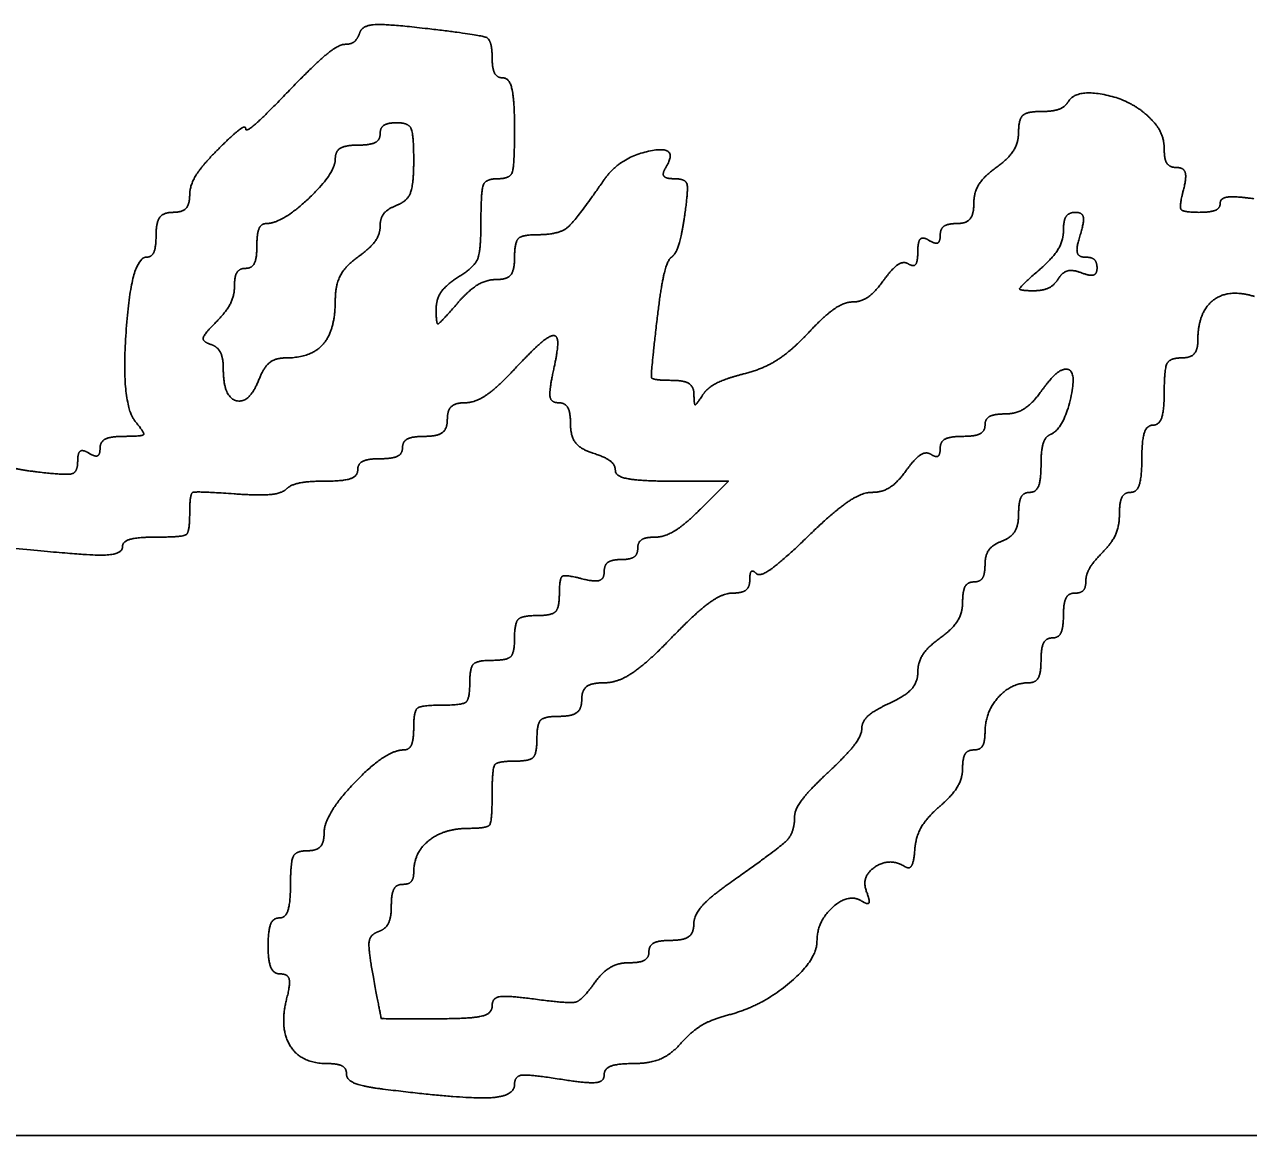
# Model space of a CAD drawing. Extents: x -14196 to 143, y -6096 to 28.
# Drawn here: x 27.56 to 27.8222, y 6.4503 to 6.6883 of the extents above; entities that cross this region are included whole.
import ezdxf

# ---------------------------------------------------------------- set-up
doc = ezdxf.new("R2010")
doc.units = 0
doc.layers.add('SH_Data', color=7, linetype='Continuous')
doc.layers.add('SH_Text', color=7, linetype='Continuous')

msp = doc.modelspace()

# ---------------------------------------------------------------- linework, layer by layer
at = {"layer": 'SH_Data'}
msp.add_line((25.58759, 6.45026), (29.08759, 6.45026), dxfattribs=at)
at = {"layer": 'SH_Text'}
msp.add_line((27.63676, 6.46021), (27.63676, 6.46021), dxfattribs=at)
msp.add_lwpolyline([(27.69867, 6.59048), (27.71078, 6.59048), (27.70478, 6.58448)], dxfattribs=at)
for points in [[(27.64639, 6.68744), (27.63761, 6.68847), (27.63232, 6.68815), (27.63179, 6.68657)], [(27.66016, 6.68135), (27.66016, 6.685), (27.65765, 6.68611), (27.64639, 6.68744)], [(27.63179, 6.68657), (27.63134, 6.6852), (27.62989, 6.68408), (27.62858, 6.68408)], [(27.62858, 6.68408), (27.62726, 6.68408), (27.62195, 6.67967), (27.61678, 6.67428)], [(27.66256, 6.67688), (27.66124, 6.67688), (27.66016, 6.67889), (27.66016, 6.68135)], [(27.61678, 6.67428), (27.6116, 6.6689), (27.60736, 6.66516), (27.60736, 6.66599)], [(27.66496, 6.66608), (27.66496, 6.67202), (27.66388, 6.67688), (27.66256, 6.67688)], [(27.78357, 6.67176), (27.78286, 6.67061), (27.78019, 6.66968), (27.77762, 6.66968)], [(27.80112, 6.66826), (27.79727, 6.67212), (27.78526, 6.67451), (27.78357, 6.67176)], [(27.77762, 6.66968), (27.77476, 6.66968), (27.77296, 6.66804), (27.77296, 6.66541)], [(27.63616, 6.66488), (27.63616, 6.6662), (27.63778, 6.66728), (27.63976, 6.66728)], [(27.63976, 6.66728), (27.64226, 6.66728), (27.64336, 6.66477), (27.64336, 6.65914)], [(27.80416, 6.66145), (27.80416, 6.66352), (27.8028, 6.66659), (27.80112, 6.66826)], [(27.60736, 6.66599), (27.60736, 6.66682), (27.60466, 6.6648), (27.60136, 6.6615)], [(27.63136, 6.66248), (27.634, 6.66248), (27.63616, 6.66356), (27.63616, 6.66488)], [(27.66136, 6.65528), (27.66403, 6.65528), (27.66496, 6.65808), (27.66496, 6.66608)], [(27.77296, 6.66541), (27.77296, 6.66306), (27.7708, 6.65958), (27.76816, 6.65768)], [(27.60136, 6.6615), (27.59806, 6.6582), (27.59536, 6.65383), (27.59536, 6.65179)], [(27.62656, 6.65956), (27.62656, 6.66116), (27.62872, 6.66248), (27.63136, 6.66248)], [(27.69736, 6.65768), (27.70036, 6.66253), (27.68751, 6.65992), (27.68409, 6.65498)], [(27.80684, 6.65768), (27.80537, 6.65768), (27.80416, 6.65938), (27.80416, 6.66145)], [(27.61179, 6.64568), (27.61514, 6.64568), (27.62656, 6.65641), (27.62656, 6.65956)], [(27.64336, 6.65914), (27.64336, 6.65411), (27.64198, 6.65046), (27.63976, 6.64961)], [(27.69921, 6.65528), (27.69738, 6.65528), (27.69655, 6.65636), (27.69736, 6.65768)], [(27.76816, 6.65768), (27.76552, 6.65578), (27.76336, 6.6523), (27.76336, 6.64995)], [(27.80827, 6.65288), (27.80897, 6.65556), (27.80834, 6.65768), (27.80684, 6.65768)], [(27.65776, 6.64626), (27.65776, 6.65268), (27.6588, 6.65528), (27.66136, 6.65528)], [(27.68409, 6.65498), (27.67802, 6.64622), (27.67438, 6.64328), (27.66959, 6.64328)], [(27.70142, 6.64748), (27.70222, 6.65306), (27.70159, 6.65528), (27.69921, 6.65528)], [(27.59536, 6.65179), (27.59536, 6.64975), (27.59374, 6.64808), (27.59176, 6.64808)], [(27.81159, 6.64808), (27.80819, 6.64808), (27.80734, 6.64932), (27.80827, 6.65288)], [(27.82336, 6.65099), (27.8194, 6.65157), (27.81616, 6.65115), (27.81616, 6.65006)], [(27.59176, 6.64808), (27.58976, 6.64808), (27.58816, 6.64595), (27.58816, 6.64328)], [(27.63976, 6.64961), (27.63778, 6.64885), (27.63616, 6.64681), (27.63616, 6.64508)], [(27.76336, 6.64995), (27.76336, 6.6476), (27.76174, 6.64568), (27.75976, 6.64568)], [(27.78256, 6.64416), (27.78256, 6.64632), (27.78372, 6.64808), (27.78513, 6.64808)], [(27.78513, 6.64808), (27.78659, 6.64808), (27.78704, 6.64603), (27.78616, 6.64328)], [(27.81616, 6.65006), (27.81616, 6.64897), (27.81411, 6.64808), (27.81159, 6.64808)], [(27.60976, 6.64088), (27.60976, 6.64352), (27.61068, 6.64568), (27.61179, 6.64568)], [(27.65296, 6.63424), (27.65638, 6.63637), (27.65776, 6.63983), (27.65776, 6.64626)], [(27.6986, 6.63848), (27.69954, 6.63914), (27.7008, 6.64319), (27.70142, 6.64748)], [(27.75976, 6.64568), (27.75778, 6.64568), (27.75616, 6.64453), (27.75616, 6.64314)], [(27.58816, 6.64328), (27.58816, 6.64064), (27.58724, 6.63848), (27.58611, 6.63848)], [(27.63616, 6.64508), (27.63616, 6.64335), (27.634, 6.64038), (27.63136, 6.63848)], [(27.66959, 6.64328), (27.66656, 6.64328), (27.66496, 6.64162), (27.66496, 6.63848)], [(27.75616, 6.64314), (27.75616, 6.64174), (27.75508, 6.64126), (27.75376, 6.64208)], [(27.7774, 6.63576), (27.78024, 6.63823), (27.78256, 6.64201), (27.78256, 6.64416)], [(27.78616, 6.64328), (27.78529, 6.64053), (27.78573, 6.63848), (27.7872, 6.63848)], [(27.60736, 6.63608), (27.60868, 6.63608), (27.60976, 6.63824), (27.60976, 6.64088)], [(27.75376, 6.64208), (27.75244, 6.64289), (27.75136, 6.64181), (27.75136, 6.63968)], [(27.58611, 6.63848), (27.58282, 6.63848), (27.58066, 6.60693), (27.58371, 6.60326)], [(27.63136, 6.63848), (27.62872, 6.63658), (27.62656, 6.63248), (27.62656, 6.62938)], [(27.66496, 6.63848), (27.66496, 6.63564), (27.66336, 6.63368), (27.66105, 6.63368)], [(27.69544, 6.62468), (27.69624, 6.63161), (27.69766, 6.63782), (27.6986, 6.63848)], [(27.75136, 6.63968), (27.75136, 6.63754), (27.75048, 6.63634), (27.7494, 6.63701)], [(27.7872, 6.63848), (27.78861, 6.63848), (27.78976, 6.63743), (27.78976, 6.63615)], [(27.60496, 6.63231), (27.60496, 6.63438), (27.60604, 6.63608), (27.60736, 6.63608)], [(27.7494, 6.63701), (27.74832, 6.63768), (27.74592, 6.63612), (27.74407, 6.63355)], [(27.77605, 6.63128), (27.77303, 6.63128), (27.77331, 6.63222), (27.7774, 6.63576)], [(27.78641, 6.63512), (27.78456, 6.63583), (27.78234, 6.63525), (27.78146, 6.63384)], [(27.78976, 6.63615), (27.78976, 6.63488), (27.78825, 6.63441), (27.78641, 6.63512)], [(27.64816, 6.62729), (27.64816, 6.62946), (27.65032, 6.63259), (27.65296, 6.63424)], [(27.66105, 6.63368), (27.65889, 6.63368), (27.65511, 6.63135), (27.65265, 6.62851)], [(27.74407, 6.63355), (27.74222, 6.63098), (27.73922, 6.62888), (27.7374, 6.62888)], [(27.78146, 6.63384), (27.78059, 6.63243), (27.77816, 6.63128), (27.77605, 6.63128)], [(27.60104, 6.62461), (27.6032, 6.62677), (27.60496, 6.63023), (27.60496, 6.63231)], [(27.81136, 6.62065), (27.81136, 6.62669), (27.81796, 6.63179), (27.8235, 6.63004)], [(27.62656, 6.62938), (27.62656, 6.62286), (27.62144, 6.61688), (27.61586, 6.61688)], [(27.65265, 6.62851), (27.64898, 6.62429), (27.64816, 6.62406), (27.64816, 6.62729)], [(27.7374, 6.62888), (27.73558, 6.62888), (27.73123, 6.62582), (27.72773, 6.62208)], [(27.59984, 6.61979), (27.59806, 6.62038), (27.59847, 6.62204), (27.60104, 6.62461)], [(27.69868, 6.61208), (27.69444, 6.61208), (27.69413, 6.61328), (27.69544, 6.62468)], [(27.72773, 6.62208), (27.72423, 6.61834), (27.71814, 6.61448), (27.71419, 6.61349)], [(27.60256, 6.61448), (27.60256, 6.6169), (27.60134, 6.61929), (27.59984, 6.61979)], [(27.66496, 6.61448), (27.66866, 6.61844), (27.67242, 6.62168), (27.67332, 6.62168)], [(27.67332, 6.62168), (27.67421, 6.62168), (27.67423, 6.61844), (27.67336, 6.61448)], [(27.80776, 6.61688), (27.80974, 6.61688), (27.81136, 6.61858), (27.81136, 6.62065)], [(27.61586, 6.61688), (27.61374, 6.61688), (27.61123, 6.61489), (27.61029, 6.61245)], [(27.80416, 6.60968), (27.80416, 6.61448), (27.80536, 6.61688), (27.80776, 6.61688)], [(27.61029, 6.61245), (27.60816, 6.60699), (27.60256, 6.60846), (27.60256, 6.61448)], [(27.6544, 6.60728), (27.65651, 6.60728), (27.66127, 6.61052), (27.66496, 6.61448)], [(27.67336, 6.61448), (27.67237, 6.60995), (27.67274, 6.60728), (27.67437, 6.60728)], [(27.77776, 6.60968), (27.77967, 6.61232), (27.78209, 6.61448), (27.78314, 6.61448)], [(27.78314, 6.61448), (27.78559, 6.61448), (27.7825, 6.60154), (27.77979, 6.60048)], [(27.7034, 6.60908), (27.70338, 6.61073), (27.70126, 6.61208), (27.69868, 6.61208)], [(27.71419, 6.61349), (27.71024, 6.61251), (27.70621, 6.61043), (27.70523, 6.60889)], [(27.70523, 6.60889), (27.7039, 6.6068), (27.70343, 6.60685), (27.7034, 6.60908)], [(27.77003, 6.60488), (27.77238, 6.60488), (27.77586, 6.60704), (27.77776, 6.60968)], [(27.80176, 6.60248), (27.80308, 6.60248), (27.80416, 6.60572), (27.80416, 6.60968)], [(27.65056, 6.60368), (27.65056, 6.60566), (27.65229, 6.60728), (27.6544, 6.60728)], [(27.67437, 6.60728), (27.6758, 6.60728), (27.67696, 6.60519), (27.67696, 6.60264)], [(27.64576, 6.60008), (27.64843, 6.60008), (27.65056, 6.60168), (27.65056, 6.60368)], [(27.76576, 6.60248), (27.76576, 6.6038), (27.76769, 6.60488), (27.77003, 6.60488)], [(27.58371, 6.60326), (27.58576, 6.60079), (27.58522, 6.60008), (27.58126, 6.60008)], [(27.67696, 6.60264), (27.67696, 6.60009), (27.67912, 6.59732), (27.68176, 6.59648)], [(27.76096, 6.60008), (27.7636, 6.60008), (27.76576, 6.60116), (27.76576, 6.60248)], [(27.79936, 6.59528), (27.79936, 6.59924), (27.80044, 6.60248), (27.80176, 6.60248)], [(27.58126, 6.60008), (27.57846, 6.60008), (27.57616, 6.59894), (27.57616, 6.59754)], [(27.64096, 6.59768), (27.64096, 6.599), (27.64312, 6.60008), (27.64576, 6.60008)], [(27.75616, 6.59754), (27.75616, 6.59894), (27.75832, 6.60008), (27.76096, 6.60008)], [(27.77979, 6.60048), (27.77868, 6.60004), (27.77776, 6.59707), (27.77776, 6.59388)], [(27.57376, 6.59648), (27.57244, 6.59729), (27.57136, 6.5965), (27.57136, 6.5947)], [(27.57616, 6.59754), (27.57616, 6.59614), (27.57508, 6.59566), (27.57376, 6.59648)], [(27.63616, 6.59528), (27.6388, 6.59528), (27.64096, 6.59636), (27.64096, 6.59768)], [(27.68176, 6.59648), (27.6844, 6.59564), (27.68656, 6.59395), (27.68656, 6.59272)], [(27.74887, 6.59275), (27.75072, 6.59532), (27.75312, 6.59688), (27.7542, 6.59621)], [(27.7542, 6.59621), (27.75528, 6.59554), (27.75616, 6.59614), (27.75616, 6.59754)], [(27.56296, 6.59242), (27.55834, 6.59296), (27.55456, 6.59437), (27.55456, 6.59554)], [(27.57136, 6.5947), (27.57136, 6.59239), (27.56892, 6.59173), (27.56296, 6.59242)], [(27.63136, 6.59288), (27.63136, 6.5942), (27.63352, 6.59528), (27.63616, 6.59528)], [(27.77776, 6.59388), (27.77776, 6.59069), (27.77668, 6.58808), (27.77536, 6.58808)], [(27.79696, 6.58808), (27.79828, 6.58808), (27.79936, 6.59132), (27.79936, 6.59528)], [(27.61606, 6.58878), (27.617, 6.58971), (27.62082, 6.59048), (27.62456, 6.59048)], [(27.62456, 6.59048), (27.6283, 6.59048), (27.63136, 6.59156), (27.63136, 6.59288)], [(27.68656, 6.59272), (27.68656, 6.59149), (27.69201, 6.59048), (27.69867, 6.59048)], [(27.74152, 6.58808), (27.74371, 6.58808), (27.74702, 6.59018), (27.74887, 6.59275)], [(27.59536, 6.58346), (27.59536, 6.58778), (27.59663, 6.58835), (27.60486, 6.58776)], [(27.60486, 6.58776), (27.61009, 6.58738), (27.61513, 6.58784), (27.61606, 6.58878)], [(27.72785, 6.57868), (27.73318, 6.58385), (27.73933, 6.58808), (27.74152, 6.58808)], [(27.77536, 6.58808), (27.77404, 6.58808), (27.77296, 6.58603), (27.77296, 6.58354)], [(27.79456, 6.58345), (27.79456, 6.586), (27.79564, 6.58808), (27.79696, 6.58808)], [(27.58816, 6.57848), (27.59385, 6.57848), (27.59536, 6.57953), (27.59536, 6.58346)], [(27.70478, 6.58448), (27.70148, 6.58118), (27.69711, 6.57848), (27.69507, 6.57848)], [(27.77296, 6.58354), (27.77296, 6.58104), (27.77134, 6.57837), (27.76936, 6.57761)], [(27.79096, 6.57522), (27.79294, 6.5772), (27.79456, 6.5809), (27.79456, 6.58345)], [(27.54306, 6.57755), (27.56999, 6.57478), (27.58096, 6.57446), (27.58096, 6.57643)], [(27.58096, 6.57643), (27.58096, 6.57756), (27.5842, 6.57848), (27.58816, 6.57848)], [(27.69507, 6.57848), (27.69303, 6.57848), (27.69136, 6.5774), (27.69136, 6.57608)], [(27.71677, 6.57068), (27.71754, 6.56991), (27.72253, 6.57351), (27.72785, 6.57868)], [(27.76936, 6.57761), (27.76738, 6.57685), (27.76576, 6.57458), (27.76576, 6.57255)], [(27.69136, 6.57608), (27.69136, 6.57476), (27.68974, 6.57368), (27.68776, 6.57368)], [(27.78736, 6.56905), (27.78736, 6.57046), (27.78898, 6.57324), (27.79096, 6.57522)], [(27.68776, 6.57368), (27.68578, 6.57368), (27.68416, 6.57247), (27.68416, 6.571)], [(27.76576, 6.57255), (27.76576, 6.57053), (27.76468, 6.56888), (27.76336, 6.56888)], [(27.67936, 6.56957), (27.6758, 6.57051), (27.67456, 6.56965), (27.67456, 6.56625)], [(27.68416, 6.571), (27.68416, 6.5695), (27.68205, 6.56887), (27.67936, 6.56957)], [(27.71536, 6.56928), (27.71536, 6.57082), (27.71599, 6.57145), (27.71677, 6.57068)], [(27.71158, 6.56648), (27.71366, 6.56648), (27.71536, 6.56774), (27.71536, 6.56928)], [(27.76336, 6.56888), (27.76204, 6.56888), (27.76096, 6.56696), (27.76096, 6.56461)], [(27.78496, 6.56648), (27.78628, 6.56648), (27.78736, 6.56764), (27.78736, 6.56905)], [(27.67456, 6.56625), (27.67456, 6.56328), (27.67288, 6.56168), (27.66976, 6.56168)], [(27.69856, 6.55688), (27.70364, 6.56216), (27.70949, 6.56648), (27.71158, 6.56648)], [(27.76096, 6.56461), (27.76096, 6.56226), (27.7588, 6.55878), (27.75616, 6.55688)], [(27.78256, 6.56168), (27.78256, 6.56432), (27.78364, 6.56648), (27.78496, 6.56648)], [(27.66976, 6.56168), (27.66656, 6.56168), (27.66496, 6.56008), (27.66496, 6.55688)], [(27.78016, 6.55688), (27.78148, 6.55688), (27.78256, 6.55904), (27.78256, 6.56168)], [(27.66496, 6.55688), (27.66496, 6.55368), (27.66336, 6.55208), (27.66016, 6.55208)], [(27.68435, 6.54728), (27.6871, 6.54728), (27.69349, 6.5516), (27.69856, 6.55688)], [(27.75616, 6.55688), (27.75352, 6.55498), (27.75136, 6.55167), (27.75136, 6.54953)], [(27.77776, 6.55208), (27.77776, 6.55472), (27.77884, 6.55688), (27.78016, 6.55688)], [(27.66016, 6.55208), (27.65696, 6.55208), (27.65536, 6.55048), (27.65536, 6.54728)], [(27.77519, 6.54728), (27.77661, 6.54728), (27.77776, 6.54944), (27.77776, 6.55208)], [(27.75136, 6.54953), (27.75136, 6.5474), (27.74866, 6.54442), (27.74536, 6.54292)], [(27.65536, 6.54728), (27.65536, 6.54376), (27.65376, 6.54248), (27.64936, 6.54248)], [(27.67936, 6.54368), (27.67936, 6.54572), (27.68152, 6.54728), (27.68435, 6.54728)], [(27.76576, 6.53665), (27.76576, 6.54096), (27.77137, 6.54728), (27.77519, 6.54728)], [(27.67456, 6.54008), (27.67723, 6.54008), (27.67936, 6.54168), (27.67936, 6.54368)], [(27.64936, 6.54248), (27.64496, 6.54248), (27.64336, 6.5412), (27.64336, 6.53768)], [(27.74536, 6.54292), (27.74206, 6.54141), (27.73936, 6.53897), (27.73936, 6.53749)], [(27.66976, 6.53528), (27.66976, 6.53848), (27.67136, 6.54008), (27.67456, 6.54008)], [(27.64336, 6.53768), (27.64336, 6.53504), (27.6424, 6.53288), (27.64122, 6.53288)], [(27.73936, 6.53749), (27.73936, 6.53601), (27.73612, 6.53178), (27.73216, 6.52808)], [(27.76336, 6.53288), (27.76468, 6.53288), (27.76576, 6.53458), (27.76576, 6.53665)], [(27.64122, 6.53288), (27.63741, 6.53288), (27.62416, 6.51908), (27.62416, 6.51512)], [(27.66496, 6.53048), (27.66816, 6.53048), (27.66976, 6.53208), (27.66976, 6.53528)], [(27.76096, 6.52896), (27.76096, 6.53112), (27.76204, 6.53288), (27.76336, 6.53288)], [(27.66016, 6.52328), (27.66016, 6.52888), (27.66123, 6.53048), (27.66496, 6.53048)], [(27.73216, 6.52808), (27.7282, 6.52438), (27.72496, 6.52009), (27.72496, 6.51854)], [(27.75603, 6.52076), (27.75874, 6.52312), (27.76096, 6.52681), (27.76096, 6.52896)], [(27.65519, 6.51608), (27.65912, 6.51608), (27.66016, 6.5176), (27.66016, 6.52328)], [(27.75073, 6.51165), (27.75093, 6.51431), (27.75332, 6.51841), (27.75603, 6.52076)], [(27.72496, 6.51854), (27.72496, 6.5152), (27.72165, 6.51181), (27.71116, 6.50444)], [(27.62416, 6.51512), (27.62416, 6.51301), (27.62254, 6.51128), (27.62056, 6.51128)], [(27.64336, 6.50665), (27.64336, 6.51089), (27.64988, 6.51608), (27.65519, 6.51608)], [(27.62056, 6.51128), (27.61816, 6.51128), (27.61696, 6.50888), (27.61696, 6.50408)], [(27.74868, 6.50785), (27.74961, 6.50728), (27.75053, 6.50899), (27.75073, 6.51165)], [(27.64096, 6.50408), (27.64228, 6.50408), (27.64336, 6.50524), (27.64336, 6.50665)], [(27.7404, 6.50244), (27.73911, 6.5058), (27.74538, 6.50989), (27.74868, 6.50785)], [(27.61696, 6.50408), (27.61696, 6.50012), (27.61588, 6.49688), (27.61456, 6.49688)], [(27.63856, 6.49948), (27.63856, 6.50201), (27.63964, 6.50408), (27.64096, 6.50408)], [(27.71116, 6.50444), (27.70687, 6.50142), (27.70336, 6.49741), (27.70336, 6.49552)], [(27.73932, 6.50051), (27.74065, 6.49968), (27.74113, 6.50054), (27.7404, 6.50244)], [(27.63581, 6.49396), (27.63732, 6.49447), (27.63856, 6.49695), (27.63856, 6.49948)], [(27.72976, 6.49193), (27.72976, 6.49616), (27.73653, 6.50223), (27.73932, 6.50051)], [(27.61456, 6.49688), (27.61324, 6.49688), (27.61216, 6.49418), (27.61216, 6.49088)], [(27.63471, 6.48416), (27.63361, 6.49005), (27.63398, 6.49335), (27.63581, 6.49396)], [(27.70336, 6.49552), (27.70336, 6.49363), (27.7012, 6.49208), (27.69856, 6.49208)], [(27.61216, 6.49088), (27.61216, 6.48758), (27.61337, 6.48488), (27.61484, 6.48488)], [(27.69856, 6.49208), (27.69592, 6.49208), (27.69376, 6.491), (27.69376, 6.48968)], [(27.71056, 6.47603), (27.7177, 6.47784), (27.72976, 6.48783), (27.72976, 6.49193)], [(27.69376, 6.48968), (27.69376, 6.48836), (27.69184, 6.48728), (27.68949, 6.48728)], [(27.68949, 6.48728), (27.68714, 6.48728), (27.68375, 6.48524), (27.68196, 6.48275)], [(27.61484, 6.48488), (27.61639, 6.48488), (27.61696, 6.48273), (27.6162, 6.4798)], [(27.64827, 6.47528), (27.63646, 6.47528), (27.63637, 6.47534), (27.63471, 6.48416)], [(27.68196, 6.48275), (27.6794, 6.47921), (27.67669, 6.47849), (27.66943, 6.47947)], [(27.6162, 6.4798), (27.61452, 6.4734), (27.6192, 6.46568), (27.62474, 6.46568)], [(27.66016, 6.47799), (27.66016, 6.47634), (27.65552, 6.47528), (27.64827, 6.47528)], [(27.66943, 6.47947), (27.6634, 6.48028), (27.66016, 6.47976), (27.66016, 6.47799)], [(27.70068, 6.47009), (27.70282, 6.47252), (27.70726, 6.4752), (27.71056, 6.47603)], [(27.69048, 6.46568), (27.69396, 6.46568), (27.69855, 6.46767), (27.70068, 6.47009)], [(27.62474, 6.46568), (27.62706, 6.46568), (27.62896, 6.46467), (27.62896, 6.46343)], [(27.68416, 6.46325), (27.68416, 6.46459), (27.68701, 6.46568), (27.69048, 6.46568)], [(27.62896, 6.46343), (27.62896, 6.46219), (27.63247, 6.46075), (27.63676, 6.46021)], [(27.66496, 6.46119), (27.66496, 6.463), (27.66813, 6.46339), (27.67456, 6.46236)], [(27.67456, 6.46236), (27.68045, 6.46142), (27.68416, 6.46176), (27.68416, 6.46325)], [(27.63676, 6.46021), (27.65354, 6.45813), (27.66496, 6.45853), (27.66496, 6.46119)]]:
    msp.add_open_spline(points, degree=2, dxfattribs=at)

doc.saveas('drawing.dxf')
